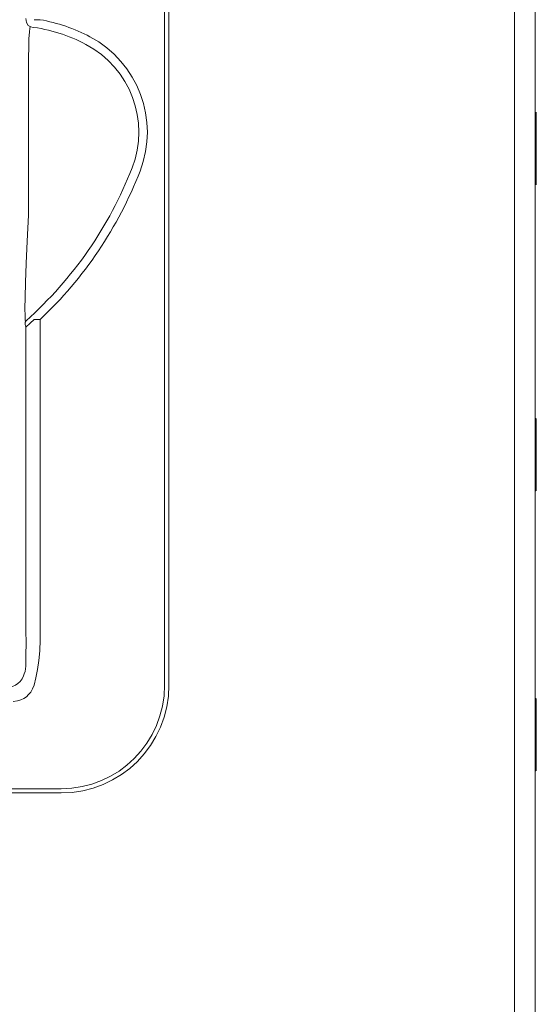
# Model space of a CAD drawing. Header units: millimetres. Extents: x -473 to 23648, y -382 to 1866.
# Tile 530 of 607: x 16650 to 16709, y 704 to 818. Entities that reach past the tile are written whole.
import ezdxf

# ---------------------------------------------------------------- set-up
doc = ezdxf.new("R2010")
doc.units = ezdxf.units.MM
doc.header["$LTSCALE"] = 80
doc.layers.get('0').update_dxf_attribs({"linetype": 'CONTINUOUS'})

msp = doc.modelspace()

# ---------------------------------------------------------------- linework, layer by layer
at = {"linetype": 'Continuous', "lineweight": 0}
for p, q in [((16706.945, 409.252), (16706.945, 919.252)), ((16709.345, 919.252), (16709.345, 409.252)), ((16709.345, 807.25), (16709.462, 807.452)), ((16709.462, 807.452), (16709.462, 799.052)), ((16709.345, 799.255), (16709.462, 799.052)), ((16709.345, 771.75), (16709.462, 771.952)), ((16709.462, 771.952), (16709.462, 763.552)), ((16709.345, 763.755), (16709.462, 763.552)), ((16709.345, 739.25), (16709.462, 739.452)), ((16709.462, 739.452), (16709.462, 731.052)), ((16709.345, 731.255), (16709.462, 731.052))]:
    msp.add_line(p, q, dxfattribs=at)
at = {"color": 0, "linetype": 'Continuous', "lineweight": 0}
for p, q in [((16666.345, 741.001), (16666.345, 852.502)), ((16666.845, 852.502), (16666.845, 741.001)), ((16651.22, 818.196), (16651.904, 818.196)), ((16650.513, 817.509), (16650.819, 817.349)), ((16650.765, 817.356), (16650.819, 817.349)), ((16650.573, 795.506), (16650.573, 809.289)), ((16650.178, 783.361), (16650.15, 783.839)), ((16650.163, 782.839), (16650.26, 782.539)), ((16650.223, 783.236), (16650.178, 783.361)), ((16650.279, 783.285), (16650.223, 783.236)), ((16650.745, 782.978), (16650.26, 782.539)), ((16650.26, 782.539), (16650.26, 747.337)), ((16651.222, 783.421), (16650.745, 782.978)), ((16651.907, 783.421), (16651.222, 783.421)), ((16651.911, 746.255), (16651.907, 783.42)), ((16650.244, 743.229), (16650.217, 742.892)), ((16572.345, 729.001), (16654.345, 729.001)), ((16654.345, 728.501), (16572.345, 728.501))]:
    msp.add_line(p, q, dxfattribs=at)
for points in [[(16650.259, 818.341), (16650.31, 817.868), (16650.513, 817.509)], [(16650.573, 809.289), (16650.546, 810.883), (16650.54, 812.405), (16650.55, 813.805), (16650.575, 815.024), (16650.611, 816.02), (16650.656, 816.757), (16650.708, 817.208), (16650.765, 817.356)], [(16650.15, 783.839), (16650.143, 784.698), (16650.162, 785.982), (16650.211, 787.718), (16650.295, 789.9), (16650.415, 792.504), (16650.573, 795.506)], [(16650.279, 783.285), (16650.17, 783.099), (16650.163, 782.839)], [(16650.26, 747.337), (16650.267, 745.881), (16650.259, 744.51), (16650.244, 743.229)], [(16651.193, 741.012), (16651.406, 741.867), (16651.599, 742.809), (16651.76, 743.849), (16651.87, 744.994), (16651.911, 746.255)], [(16650.217, 742.892), (16650.153, 742.589), (16650.064, 742.324), (16649.96, 742.096)], [(16649.96, 742.096), (16649.806, 741.751), (16649.586, 741.444), (16649.334, 741.201), (16649.044, 741.007), (16648.695, 740.854), (16648.287, 740.766)], [(16648.795, 739.127), (16649.263, 739.187), (16649.669, 739.311), (16650.011, 739.475), (16650.305, 739.673), (16650.57, 739.912), (16650.819, 740.214), (16651.038, 740.591), (16651.193, 741.012)]]:
    msp.add_lwpolyline(points, dxfattribs=at)
for centre, radius, start, end in [((16648.481, 798.796), 19.7, 62.14012, 79.99141), ((16648.481, 798.796), 18.7, 62.14012, 82.98333), ((16651.845, 805.161), 12.5, 338.81335, 62.14012), ((16651.845, 805.161), 11.5, 338.81335, 62.14012), ((16619.677, 817.63), 46, 311.70167, 338.81335), ((16619.677, 817.63), 47, 313.2929, 338.81335), ((16654.345, 741.001), 12.5, 270, 0), ((16654.345, 741.001), 12, 270, 0)]:
    msp.add_arc(centre, radius, start, end, dxfattribs=at)

doc.saveas('drawing.dxf')
